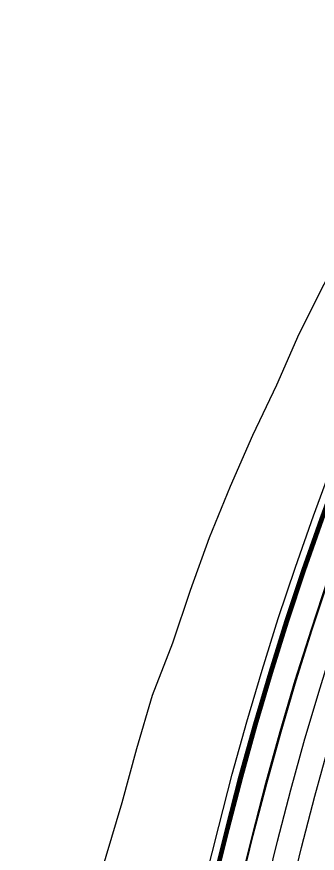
# Model space of a CAD drawing. Extents: x 1797478 to 1804836, y 246529 to 250952.
# Drawn here: x 1797870.8 to 1798015.6, y 250086 to 250489.1 of the extents above; entities that cross this region are included whole.
import ezdxf

# ---------------------------------------------------------------- set-up
doc = ezdxf.new("R2010")
doc.units = 0
for name, color, linetype in [('1', 7, 'Continuous'), ('60', 7, 'Continuous'), ('EDPV-LINE', 7, 'Continuous'), ('LIMT-CSLINE', 7, 'Continuous'), ('SHDR-UPAV', 7, 'Continuous')]:
    doc.layers.add(name, color=color, linetype=linetype)

msp = doc.modelspace()

# ---------------------------------------------------------------- linework, layer by layer
for points in [[(1797965.43, 250072.71), (1797971.69, 250097.98), (1797978.22, 250123.17), (1797985.17, 250148.25), (1797992.55, 250173.21), (1798000.35, 250198.04), (1798008.57, 250222.73), (1798017.2, 250247.28), (1798026.25, 250271.69), (1798035.71, 250295.93), (1798045.57, 250320.02), (1798055.84, 250343.93), (1798066.52, 250367.67), (1798077.59, 250391.22), (1798089.06, 250414.58), (1798100.92, 250437.75), (1798111.69, 250457.98), (1798113.18, 250460.71), (1798124.73, 250481.54), (1798125.81, 250483.46), (1798138.83, 250505.99)], [(1797965.91, 250072.6), (1797972.17, 250097.86), (1797978.69, 250123.04), (1797985.65, 250148.11), (1797993.02, 250173.06), (1798000.82, 250197.89), (1798009.04, 250222.57), (1798017.67, 250247.12), (1798026.71, 250271.51), (1798036.17, 250295.75), (1798046.03, 250319.83), (1798056.3, 250343.73), (1798066.97, 250367.46), (1798078.04, 250391.01), (1798089.5, 250414.36), (1798101.36, 250437.52), (1798112.13, 250457.75), (1798113.61, 250460.47), (1798125.16, 250481.29), (1798126.24, 250483.22), (1798139.26, 250505.74)], [(1797966.39, 250072.49), (1797972.64, 250097.74), (1797979.17, 250122.92), (1797986.12, 250147.98), (1797993.49, 250172.92), (1798001.29, 250197.74), (1798009.5, 250222.41), (1798018.13, 250246.95), (1798027.17, 250271.34), (1798036.62, 250295.57), (1798046.48, 250319.64), (1798056.74, 250343.53), (1798067.41, 250367.26), (1798078.48, 250390.79), (1798089.94, 250414.14), (1798101.8, 250437.29), (1798112.56, 250457.51), (1798114.04, 250460.24), (1798125.58, 250481.05), (1798126.67, 250482.97), (1798139.68, 250505.49)], [(1798002.1, 250064.19), (1798008.06, 250088.88), (1798014.43, 250113.46), (1798021.22, 250137.92), (1798028.42, 250162.28), (1798036.03, 250186.5), (1798044.04, 250210.59), (1798052.47, 250234.55), (1798061.29, 250258.36), (1798070.52, 250282.01), (1798080.15, 250305.51), (1798090.17, 250328.84), (1798100.58, 250352), (1798111.39, 250374.98), (1798122.58, 250397.77), (1798134.15, 250420.38), (1798144.66, 250440.12), (1798146.11, 250442.78), (1798157.38, 250463.1), (1798158.44, 250464.98), (1798171.14, 250486.96), (1798181.53, 250504.32)], [(1798002.1, 250064.19), (1798008.06, 250088.88), (1798014.43, 250113.46), (1798021.22, 250137.92), (1798028.42, 250162.28), (1798036.03, 250186.5), (1798044.04, 250210.59), (1798052.47, 250234.55), (1798061.29, 250258.36), (1798070.52, 250282.01), (1798080.15, 250305.51), (1798090.17, 250328.84), (1798100.58, 250352), (1798111.39, 250374.98), (1798122.58, 250397.77), (1798134.15, 250420.38), (1798144.66, 250440.12), (1798146.11, 250442.78), (1798157.38, 250463.1), (1798158.44, 250464.98), (1798171.14, 250486.96), (1798181.53, 250504.32)], [(1798002.1, 250064.19), (1798008.06, 250088.88), (1798014.43, 250113.46), (1798021.22, 250137.92), (1798028.42, 250162.28), (1798036.03, 250186.5), (1798044.04, 250210.59), (1798052.47, 250234.55), (1798061.29, 250258.36), (1798070.52, 250282.01), (1798080.15, 250305.51), (1798090.17, 250328.84), (1798100.58, 250352), (1798111.39, 250374.98), (1798122.58, 250397.77), (1798134.15, 250420.38), (1798144.66, 250440.12), (1798146.11, 250442.78), (1798157.38, 250463.1), (1798158.44, 250464.98), (1798171.14, 250486.96), (1798181.53, 250504.32)], [(1798002.1, 250064.19), (1798008.06, 250088.88), (1798014.43, 250113.46), (1798021.22, 250137.92), (1798028.42, 250162.28), (1798036.03, 250186.5), (1798044.04, 250210.59), (1798052.47, 250234.55), (1798061.29, 250258.36), (1798070.52, 250282.01), (1798080.15, 250305.51), (1798090.17, 250328.84), (1798100.58, 250352), (1798111.39, 250374.98), (1798122.58, 250397.77), (1798134.15, 250420.38), (1798144.66, 250440.12), (1798146.11, 250442.78), (1798157.38, 250463.1), (1798158.44, 250464.98), (1798171.14, 250486.96), (1798181.53, 250504.32)], [(1797978.12, 250069.76), (1797984.33, 250094.82), (1797990.8, 250119.79), (1797997.7, 250144.66), (1798005.02, 250169.41), (1798012.75, 250194.03), (1798020.9, 250218.51), (1798029.46, 250242.86), (1798038.43, 250267.05), (1798047.81, 250291.1), (1798057.59, 250314.98), (1798067.77, 250338.69), (1798078.36, 250362.22), (1798089.34, 250385.58), (1798100.71, 250408.74), (1798112.47, 250431.71), (1798123.15, 250451.77), (1798124.62, 250454.48), (1798136.07, 250475.13), (1798137.15, 250477.03), (1798150.06, 250499.38)], [(1797978.58, 250069.66), (1797984.78, 250094.7), (1797991.25, 250119.68), (1797998.15, 250144.53), (1798005.46, 250169.27), (1798013.19, 250193.89), (1798021.34, 250218.36), (1798029.89, 250242.7), (1798038.86, 250266.89), (1798048.24, 250290.92), (1798058.02, 250314.8), (1798068.2, 250338.5), (1798078.78, 250362.03), (1798089.75, 250385.37), (1798101.12, 250408.53), (1798112.88, 250431.49), (1798123.56, 250451.55), (1798125.03, 250454.25), (1798136.48, 250474.9), (1798137.55, 250476.81), (1798150.46, 250499.14)], [(1797978.58, 250069.66), (1797984.78, 250094.7), (1797991.25, 250119.68), (1797998.15, 250144.53), (1798005.46, 250169.27), (1798013.19, 250193.89), (1798021.34, 250218.36), (1798029.89, 250242.7), (1798038.86, 250266.89), (1798048.24, 250290.92), (1798058.02, 250314.8), (1798068.2, 250338.5), (1798078.78, 250362.03), (1798089.75, 250385.37), (1798101.12, 250408.53), (1798112.88, 250431.49), (1798123.56, 250451.55), (1798125.03, 250454.25), (1798136.48, 250474.9), (1798137.55, 250476.81), (1798150.46, 250499.14)], [(1797990.26, 250066.94), (1797996.42, 250091.79), (1798002.84, 250116.57), (1798009.68, 250141.23), (1798016.94, 250165.77), (1798024.61, 250190.19), (1798032.69, 250214.48), (1798041.18, 250238.62), (1798050.08, 250262.62), (1798059.38, 250286.47), (1798069.08, 250310.15), (1798079.18, 250333.67), (1798089.68, 250357.01), (1798100.57, 250380.18), (1798111.85, 250403.15), (1798123.52, 250425.93), (1798134.11, 250445.84), (1798135.57, 250448.52), (1798146.93, 250469), (1798148, 250470.89), (1798160.8, 250493.05)]]:
    msp.add_lwpolyline(points)
at = {"layer": '1'}
msp.add_lwpolyline([(1798002.1, 250064.19), (1798008.06, 250088.88), (1798014.43, 250113.46), (1798021.22, 250137.92), (1798028.42, 250162.28), (1798036.03, 250186.5), (1798044.04, 250210.59), (1798052.47, 250234.55), (1798061.29, 250258.36), (1798070.52, 250282.01), (1798080.15, 250305.51), (1798090.17, 250328.84), (1798100.58, 250352), (1798111.39, 250374.98), (1798122.58, 250397.77), (1798134.15, 250420.38), (1798144.66, 250440.12), (1798146.11, 250442.78), (1798157.38, 250463.1), (1798158.44, 250464.98), (1798171.14, 250486.96), (1798181.53, 250504.32)], dxfattribs=at)
at = {"layer": '60'}
msp.add_lwpolyline([(1797893.52, 249904.97), (1797870.8, 249929.56), (1797876.75, 249954.22), (1797884.37, 249980.46), (1797891.42, 250006.7), (1797895.4, 250021.69), (1797898.72, 250032.81), (1797906.19, 250058.81), (1797913.87, 250084.7), (1797921.66, 250110.5), (1797928.66, 250136.47), (1797936.28, 250162.26), (1797945.96, 250187.41), (1797954.54, 250212.85), (1797963.63, 250238.11), (1797973.76, 250262.97), (1797984.62, 250287.52), (1797996.16, 250311.74), (1798006.84, 250336.27), (1798018.96, 250360.14), (1798031.37, 250383.83), (1798045.83, 250406.48)], dxfattribs=at)
at = {"layer": 'EDPV-LINE'}
msp.add_lwpolyline([(1797978.58, 250069.66), (1797984.78, 250094.7), (1797991.25, 250119.68), (1797998.15, 250144.53), (1798005.46, 250169.27), (1798013.19, 250193.89), (1798021.34, 250218.36), (1798029.89, 250242.7), (1798038.86, 250266.89), (1798048.24, 250290.92), (1798058.02, 250314.8), (1798068.2, 250338.5), (1798078.78, 250362.03), (1798089.75, 250385.37), (1798101.12, 250408.53), (1798112.88, 250431.49), (1798123.56, 250451.55), (1798125.03, 250454.25), (1798136.48, 250474.9), (1798137.55, 250476.81), (1798150.46, 250499.14)], dxfattribs=at)
msp.add_lwpolyline([(1797978.58, 250069.66), (1797984.78, 250094.7), (1797991.25, 250119.68), (1797998.15, 250144.53), (1798005.46, 250169.27), (1798013.19, 250193.89), (1798021.34, 250218.36), (1798029.89, 250242.7), (1798038.86, 250266.89), (1798048.24, 250290.92), (1798058.02, 250314.8), (1798068.2, 250338.5), (1798078.78, 250362.03), (1798089.75, 250385.37), (1798101.12, 250408.53), (1798112.88, 250431.49), (1798123.56, 250451.55), (1798125.03, 250454.25), (1798136.48, 250474.9), (1798137.55, 250476.81), (1798150.46, 250499.14)], dxfattribs=at)
msp.add_lwpolyline([(1797978.58, 250069.66), (1797984.78, 250094.7), (1797991.25, 250119.68), (1797998.15, 250144.53), (1798005.46, 250169.27), (1798013.19, 250193.89), (1798021.34, 250218.36), (1798029.89, 250242.7), (1798038.86, 250266.89), (1798048.24, 250290.92), (1798058.02, 250314.8), (1798068.2, 250338.5), (1798078.78, 250362.03), (1798089.75, 250385.37), (1798101.12, 250408.53), (1798112.88, 250431.49), (1798123.56, 250451.55), (1798125.03, 250454.25), (1798136.48, 250474.9), (1798137.55, 250476.81), (1798150.46, 250499.14)], dxfattribs=at)
msp.add_lwpolyline([(1797978.58, 250069.66), (1797984.78, 250094.7), (1797991.25, 250119.68), (1797998.15, 250144.53), (1798005.46, 250169.27), (1798013.19, 250193.89), (1798021.34, 250218.36), (1798029.89, 250242.7), (1798038.86, 250266.89), (1798048.24, 250290.92), (1798058.02, 250314.8), (1798068.2, 250338.5), (1798078.78, 250362.03), (1798089.75, 250385.37), (1798101.12, 250408.53), (1798112.88, 250431.49), (1798123.56, 250451.55), (1798125.03, 250454.25), (1798136.48, 250474.9), (1798137.55, 250476.81), (1798150.46, 250499.14)], dxfattribs=at)
at = {"layer": 'LIMT-CSLINE'}
msp.add_lwpolyline([(1797913.87, 250084.7), (1797921.66, 250110.5), (1797928.66, 250136.47), (1797936.28, 250162.26), (1797945.96, 250187.41), (1797954.54, 250212.85), (1797963.63, 250238.11), (1797973.76, 250262.97), (1797984.62, 250287.52), (1797996.16, 250311.74), (1798006.84, 250336.27), (1798018.96, 250360.14), (1798031.37, 250383.83), (1798045.83, 250406.48), (1798052.46, 250432.94), (1798069.76, 250454.04), (1798082.3, 250473.91), (1798084.4, 250476.38), (1798124.73, 250481.54), (1798125.81, 250483.46), (1798138.83, 250505.99)], dxfattribs=at)
at = {"layer": 'SHDR-UPAV'}
for points in [[(1797966.89, 250072.38), (1797973.14, 250097.62), (1797979.66, 250122.78), (1797986.61, 250147.84), (1797993.98, 250172.77), (1798001.77, 250197.58), (1798009.98, 250222.25), (1798018.61, 250246.78), (1798027.65, 250271.16), (1798037.09, 250295.38), (1798046.95, 250319.44), (1798057.21, 250343.33), (1798067.88, 250367.04), (1798078.94, 250390.57), (1798090.4, 250413.91), (1798102.25, 250437.05), (1798113.01, 250457.27), (1798114.49, 250459.99), (1798126.03, 250480.8), (1798127.11, 250482.72), (1798140.12, 250505.23)], [(1797966.89, 250072.38), (1797973.14, 250097.62), (1797979.66, 250122.78), (1797986.61, 250147.84), (1797993.98, 250172.77), (1798001.77, 250197.58), (1798009.98, 250222.25), (1798018.61, 250246.78), (1798027.65, 250271.16), (1798037.09, 250295.38), (1798046.95, 250319.44), (1798057.21, 250343.33), (1798067.88, 250367.04), (1798078.94, 250390.57), (1798090.4, 250413.91), (1798102.25, 250437.05), (1798113.01, 250457.27), (1798114.49, 250459.99), (1798126.03, 250480.8), (1798127.11, 250482.72), (1798140.12, 250505.23)], [(1797965.23, 250072.76), (1797971.49, 250098.03), (1797978.02, 250123.23), (1797984.98, 250148.31), (1797992.36, 250173.27), (1798000.16, 250198.1), (1798008.37, 250222.8), (1798017.01, 250247.35), (1798026.06, 250271.76), (1798035.52, 250296.01), (1798045.38, 250320.1), (1798055.66, 250344.01), (1798066.33, 250367.75), (1798077.41, 250391.31), (1798088.88, 250414.67), (1798100.74, 250437.84), (1798111.51, 250458.08), (1798113, 250460.81)], [(1797943.18, 249897.88), (1797924.4, 249921.91), (1797930.46, 249946.43), (1797936.75, 249971.97), (1797943.03, 249997.44), (1797946.62, 250011.98), (1797949.3, 250022.85), (1797955.56, 250048.21), (1797961.82, 250073.55), (1797968.09, 250098.88), (1797974.64, 250124.13), (1797981.61, 250149.27), (1797989.01, 250174.29), (1797996.83, 250199.18), (1798005.06, 250223.93), (1798013.72, 250248.54), (1798022.79, 250273), (1798032.27, 250297.31), (1798042.16, 250321.45), (1798052.45, 250345.42), (1798063.15, 250369.21), (1798074.25, 250392.82)]]:
    msp.add_lwpolyline(points, dxfattribs=at)

doc.saveas('drawing.dxf')
